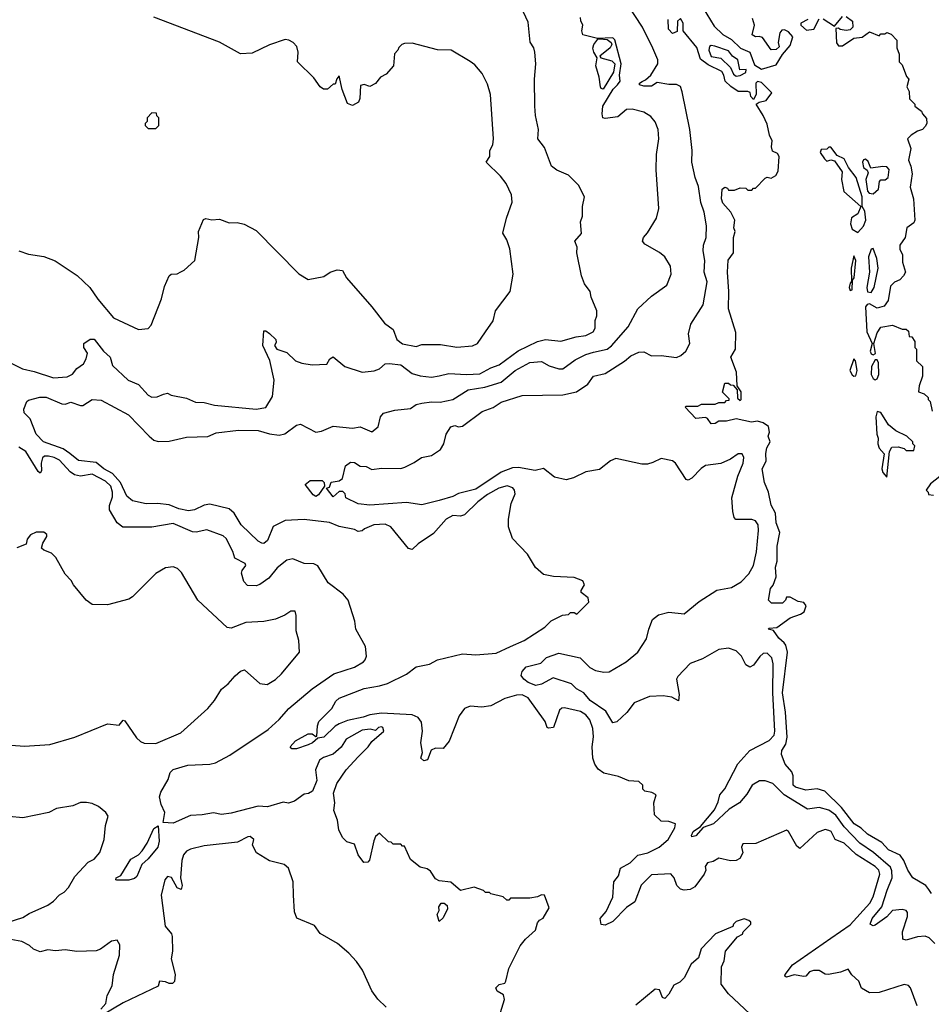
# Model space of a CAD drawing. Extents: x 2210602 to 2357277, y 510288 to 673808.
# Tile 414 of 464: x 2332199 to 2336926, y 634120 to 639223. Entities that reach past the tile are written whole.
import ezdxf

# ---------------------------------------------------------------- set-up
doc = ezdxf.new("R2010")
doc.units = 0

msp = doc.modelspace()

# ---------------------------------------------------------------- linework, layer by layer
at = {"layer": '0CON05XD'}
for points in [[(2332155, 637442.5), (2332213, 637413), (2332275, 637400), (2332375, 637366.7), (2332445, 637371.4), (2332473.4, 637386.6), (2332496.2, 637415), (2332530.5, 637439.5), (2332544.1, 637465.9), (2332550, 637495), (2332532.5, 637525), (2332532.5, 637545), (2332565, 637567.5), (2332585, 637567.5), (2332633.8, 637505), (2332668, 637475), (2332681.2, 637431.2), (2332762.5, 637355), (2332815, 637332.5), (2332865, 637277.5), (2332885, 637267.5), (2332911.7, 637268.3), (2332945, 637282.5), (2332965, 637287.5), (2332985, 637277.5), (2333065, 637261.2), (2333110.7, 637240.7), (2333155, 637239.2), (2333210, 637225), (2333425.7, 637204.3), (2333475, 637213.3), (2333509.7, 637270.3), (2333518.6, 637355), (2333497, 637457), (2333460, 637535), (2333465, 637610), (2333475, 637610), (2333495, 637596.7), (2333526.7, 637565), (2333529.3, 637550.7), (2333520, 637535), (2333532.5, 637515), (2333585, 637498.8), (2333630, 637455), (2333663, 637443), (2333716.1, 637433.9), (2333791.7, 637438.3), (2333807.5, 637465), (2333825, 637476.7), (2333885, 637426.2), (2333975, 637396), (2334037.3, 637402.7), (2334065.8, 637414.2), (2334095, 637438.8), (2334115, 637441.2), (2334175, 637434.3), (2334235, 637390), (2334275, 637377.1), (2334335, 637370.8), (2334375, 637377.1), (2334425, 637390), (2334516.2, 637383.8), (2334585, 637387.5), (2334641.4, 637418.6), (2334685, 637433.6), (2334783.6, 637506.4), (2334883.9, 637556.1), (2334925, 637565.6), (2335005, 637557.5), (2335085, 637579.2), (2335135, 637586), (2335172.5, 637605), (2335182.5, 637625), (2335182.5, 637665), (2335191.7, 637688.3), (2335192.5, 637715), (2335162.5, 637785), (2335157.5, 637815), (2335127.5, 637855), (2335112.5, 637895), (2335087.5, 638015), (2335090, 638045), (2335077.5, 638075), (2335112.5, 638115), (2335107.5, 638175), (2335117.5, 638205), (2335117.5, 638255), (2335127.5, 638305), (2335097.5, 638365), (2335045, 638416.7), (2334985, 638443.3), (2334956.7, 638465), (2334921.2, 638561.2), (2334886.2, 638605), (2334888.8, 638655), (2334873, 638727), (2334870, 638775), (2334868.8, 638915), (2334875.8, 638995), (2334870.8, 639055), (2334865, 639077.5), (2334846.2, 639106.2), (2334835, 639210), (2334787.5, 639315)], [(2335461.2, 636065), (2335480, 636115), (2335511.7, 636138.3), (2335565, 636153.1), (2335645, 636144.3), (2335721.9, 636208.1), (2335814.3, 636265.7), (2335889.3, 636280.7), (2335940.2, 636309.8), (2335979.2, 636350.8), (2336004.4, 636395), (2336020, 636465), (2336030.8, 636575), (2336028, 636605), (2336015, 636626.7), (2335995, 636633.3), (2335913, 636633), (2335903.6, 636643.6), (2335896.7, 636675), (2335892, 636745), (2335922.7, 636857.3), (2335950, 636925), (2335953.6, 636953.6), (2335945, 636972.5), (2335925, 636973.3), (2335885, 636946.2), (2335835, 636923.8), (2335755, 636912.5), (2335732.3, 636897.7), (2335685, 636847.5), (2335665, 636837.5), (2335655, 636840), (2335600, 636925), (2335585, 636936.7), (2335525, 636949.2), (2335482.2, 636927.8), (2335455, 636919.4), (2335425, 636919.4), (2335290.7, 636949.3), (2335262.7, 636937.3), (2335205, 636891.9), (2335135, 636880), (2335071.2, 636848.8), (2335032.4, 636837.6), (2334972.6, 636852.6), (2334915, 636897.1), (2334872.9, 636887.1), (2334785, 636902.8), (2334755, 636901.1), (2334695, 636878.2), (2334565, 636789.8), (2334475, 636768), (2334445, 636752.5), (2334375, 636730.6), (2334285, 636709.4), (2334205, 636721.4), (2334015, 636706.7), (2333955, 636713.3), (2333890, 636745), (2333887.5, 636765), (2333875, 636777.5), (2333855, 636777.5), (2333825, 636750), (2333790, 636795), (2333805, 636800), (2333813.9, 636826.1), (2333855, 636833.8), (2333872.5, 636845), (2333888.3, 636911.7), (2333915, 636930), (2333935, 636928.8), (2333965, 636910), (2333995, 636907.5), (2334025, 636892.5), (2334075, 636899.2), (2334175, 636897.1), (2334196.6, 636903.4), (2334245, 636927.5), (2334283.3, 636955), (2334335, 636964), (2334382, 636995), (2334398, 637025), (2334411.2, 637075), (2334435, 637112.5), (2334455, 637120), (2334475, 637112.5), (2334495, 637116.7), (2334597.7, 637192.3), (2334655, 637213.1), (2334695, 637241.2), (2334805, 637275.5), (2335015, 637278.5), (2335086.7, 637295), (2335145.4, 637334.6), (2335173.8, 637375), (2335235, 637390), (2335335, 637453.1), (2335368.9, 637481.1), (2335410.5, 637499.5), (2335435, 637502.5), (2335475, 637481.2), (2335525, 637482.5), (2335605, 637473.3), (2335627.3, 637482.7), (2335653.3, 637505), (2335673.3, 637545), (2335666.7, 637595), (2335678.8, 637645), (2335743.9, 637746.1), (2335764, 637865), (2335748.1, 637915), (2335751.1, 637975), (2335742.9, 638025), (2335744.4, 638055), (2335758.6, 638095), (2335760, 638155), (2335748.2, 638225), (2335731.2, 638275), (2335718.3, 638358.3), (2335701.2, 638405), (2335683.8, 638485), (2335686, 638545), (2335674, 638655), (2335635, 638850), (2335625, 638876.7), (2335605, 638888), (2335565, 638887.8), (2335505, 638898.6), (2335475, 638879.1), (2335435, 638878.9), (2335412.5, 638885), (2335413.3, 638895), (2335426.7, 638903.3), (2335445, 638910.8), (2335472, 638935), (2335508.8, 638995), (2335508, 639015), (2335481.4, 639075), (2335428.6, 639185), (2335345, 639310)], [(2335743.8, 639283.8), (2335799.8, 639189.8), (2335845, 639147.3), (2335890.2, 639120.2), (2335936, 639075), (2335985, 639054.3), (2336010.1, 638990.1), (2336045, 638967.1), (2336120.9, 638989.1), (2336155, 639042.5), (2336195, 639090), (2336207.5, 639135), (2336185, 639160), (2336165, 639170), (2336151.7, 639168.3), (2336140, 639155), (2336132.5, 639105), (2336137, 639083), (2336121.7, 639068.3), (2336095, 639066.7), (2336050.5, 639130.5), (2336033.6, 639136.4), (2336013.8, 639133.8), (2335997.5, 639145), (2336009.2, 639195), (2335999.1, 639229.1)], [(2332195, 638025.8), (2332245, 638007.5), (2332325, 637996.2), (2332382.7, 637972.7), (2332497.9, 637897.9), (2332563.8, 637835), (2332603.8, 637775), (2332685, 637677.5), (2332815, 637617.5), (2332865, 637622.5), (2332880.7, 637639.3), (2332934.1, 637775.9), (2332949.5, 637840.5), (2332973.8, 637895), (2332985, 637903.8), (2333015, 637906.2), (2333035, 637916.7), (2333052.5, 637925), (2333106.7, 637975), (2333128, 638095), (2333126.2, 638125), (2333152.3, 638187.7), (2333165, 638193.3), (2333195, 638186.2), (2333235, 638188.8), (2333285, 638171.2), (2333327, 638173), (2333363.9, 638163.9), (2333425, 638130), (2333646.1, 637906.1), (2333695, 637877.5), (2333777, 637893), (2333810, 637915), (2333845, 637926.7), (2333873, 637923), (2333893.3, 637885), (2334025.9, 637735.9), (2334090.5, 637650.5), (2334135, 637617.5), (2334154.4, 637565), (2334185, 637543.1), (2334255, 637528.8), (2334285, 637540), (2334380.5, 637540.5), (2334466.4, 637526.4), (2334547.7, 637532.3), (2334572.5, 637545), (2334614.1, 637605.9), (2334655, 637662.5), (2334666.2, 637715), (2334743.3, 637815), (2334758.8, 637905), (2334741.2, 638035), (2334725, 638082.5), (2334703.9, 638116.1), (2334723.8, 638195), (2334753, 638277), (2334748.8, 638315), (2334722.5, 638375), (2334693, 638413), (2334617.5, 638485), (2334637.5, 638515), (2334637.5, 638545), (2334653.3, 638575), (2334656.2, 638605), (2334640, 638835), (2334625, 638890), (2334597.5, 638945), (2334559.3, 638989.3), (2334535, 639007.5), (2334435.9, 639065.9), (2334365, 639067.5), (2334235, 639102.5), (2334195, 639100), (2334180, 639095), (2334165, 639080), (2334160, 639065), (2334143, 639047), (2334137.5, 638985), (2334099.3, 638940.7), (2334070, 638925), (2334045, 638892.5), (2334015, 638877.5), (2333985, 638886.7), (2333967, 638883), (2333962.8, 638815), (2333956.2, 638796.2), (2333925, 638779.4), (2333899.6, 638789.6), (2333870.9, 638860.9), (2333855, 638932.5), (2333843, 638917), (2333835, 638890), (2333825, 638890), (2333795, 638862.5), (2333775, 638863.3), (2333757.5, 638875), (2333725, 638922.5), (2333640, 639005), (2333642.5, 639055), (2333636.7, 639085), (2333617.5, 639105), (2333595, 639116.7), (2333575, 639120), (2333495, 639093.3), (2333405, 639050), (2333345, 639046.7), (2333235, 639106.7), (2332895, 639236.7)], [(2336852.1, 634112.1), (2336818, 634205), (2336807.3, 634217.3), (2336785, 634222), (2336655, 634182), (2336605, 634180), (2336564.1, 634204.1), (2336550.7, 634240.7), (2336513.6, 634273.6), (2336495, 634302.5), (2336455, 634286.7), (2336393.8, 634273.8), (2336375, 634276.7), (2336345, 634296), (2336315.9, 634295.9), (2336295, 634288.8), (2336275, 634266.7), (2336265, 634263.8), (2336215, 634272.9), (2336175, 634260.8), (2336166.7, 634265), (2336168, 634275), (2336206, 634325), (2336405, 634463.1), (2336505, 634532.5), (2336607.5, 634645), (2336625, 634676.2), (2336658.5, 634795), (2336653.3, 634815), (2336634.4, 634835), (2336537.3, 634897.3), (2336475, 634955.7), (2336427.5, 634975), (2336406.7, 635015), (2336395, 635021.2), (2336375, 635025.8), (2336335, 635010), (2336245, 634927.5), (2336229.3, 634939.3), (2336185.8, 635015.8), (2336175, 635023.3), (2336016.4, 634953.6), (2335948.3, 634951.7), (2335942.5, 634935), (2335948.8, 634905), (2335933.3, 634875), (2335915, 634866.2), (2335885, 634863.3), (2335825, 634876.7), (2335795, 634860), (2335765, 634852.5), (2335753.3, 634835), (2335756.7, 634815), (2335748.8, 634795), (2335700.3, 634729.7), (2335675, 634715.8), (2335645, 634712), (2335625, 634716.2), (2335606.2, 634735), (2335593.3, 634775), (2335575.9, 634795.9), (2335475, 634791.2), (2335422.4, 634737.6), (2335388.9, 634651.1), (2335345, 634621.4), (2335275, 634548.6), (2335235, 634530), (2335213.8, 634533.8), (2335210, 634565), (2335239.7, 634600.3), (2335274, 634675), (2335280, 634755), (2335303.6, 634786.4), (2335314.3, 634825.7), (2335365, 634854), (2335405, 634892.5), (2335456.7, 634905), (2335515, 634933.8), (2335562, 634975), (2335596.2, 635035), (2335600, 635055), (2335565, 635067.5), (2335525, 635070), (2335491.7, 635101.7), (2335487.5, 635165), (2335500, 635205), (2335477, 635217), (2335440, 635225), (2335430, 635235), (2335430, 635255), (2335410, 635275), (2335358.3, 635278.3), (2335305, 635300), (2335228.3, 635318.3), (2335198.3, 635338.3), (2335181.2, 635365), (2335172, 635395), (2335167.5, 635455), (2335174.1, 635505.9), (2335170.7, 635549.3), (2335156.2, 635595), (2335135, 635620), (2335107.3, 635637.3), (2335025, 635656.7), (2335010, 635655), (2334997.5, 635645), (2334966.7, 635555), (2334940.5, 635550.5), (2334933.8, 635555), (2334924, 635585), (2334835, 635708.1), (2334805, 635724.5), (2334775, 635722.7), (2334715.4, 635704.6), (2334642.2, 635667.8), (2334595, 635660.5), (2334535, 635665.6), (2334505, 635652.5), (2334477.5, 635615), (2334426.9, 635483.1), (2334395, 635446.7), (2334355, 635447.5), (2334333.6, 635436.4), (2334313, 635387), (2334295, 635382.5), (2334280, 635395), (2334287.5, 635425), (2334280, 635475), (2334287.5, 635535), (2334283, 635583), (2334266.2, 635606.2), (2334235, 635619.6), (2334075, 635629.6), (2334015, 635620.9), (2333981.1, 635608.9), (2333898.7, 635591.3), (2333855, 635573.3), (2333835, 635561.4), (2333776, 635505), (2333745, 635500), (2333718, 635475), (2333695, 635464.5), (2333635, 635444), (2333610, 635445), (2333602.5, 635455), (2333630, 635485), (2333695, 635522.5), (2333715, 635522.5), (2333735, 635507.5), (2333740, 635510), (2333743, 635563), (2333751.2, 635585), (2333817.4, 635652.6), (2333838.6, 635691.4), (2333855, 635706.7), (2333985, 635756.9), (2334065, 635770), (2334106.4, 635783.6), (2334205, 635831.2), (2334255, 635869.2), (2334325, 635883.1), (2334365, 635905.8), (2334495, 635936.5), (2334565, 635931.1), (2334669.5, 635940.5), (2334743.8, 635975), (2334814.6, 636005.4), (2334922.5, 636075), (2334955, 636107.5), (2335013, 636137), (2335045, 636140), (2335055, 636150), (2335075, 636150), (2335088.3, 636141.7), (2335150, 636205), (2335146.4, 636226.4), (2335110, 636255), (2335110, 636265), (2335127.5, 636295), (2335120, 636315), (2335075, 636332.5), (2334967, 636337), (2334915, 636347.5), (2334873.6, 636383.6), (2334833, 636453), (2334753.9, 636533.9), (2334733.3, 636595), (2334733.3, 636635), (2334748, 636715), (2334768.8, 636765), (2334765.7, 636785), (2334756.6, 636796.6), (2334727, 636807), (2334683.8, 636795), (2334625, 636762.5), (2334574.2, 636725), (2334505, 636657.5), (2334485, 636650), (2334445, 636653.3), (2334410, 636635), (2334345, 636560), (2334265, 636506.7), (2334235, 636477.5), (2334215, 636483.3), (2334124.2, 636594.2), (2334095, 636609.2), (2334035, 636605.8), (2333987.5, 636585), (2333975, 636573.3), (2333955, 636570), (2333935, 636581.2), (2333856.1, 636596.1), (2333805, 636618), (2333673.5, 636633.5), (2333575, 636627.1), (2333514.2, 636595.8), (2333485, 636523.8), (2333465, 636508), (2333455, 636510), (2333435, 636521.2), (2333347.5, 636605), (2333310.5, 636665), (2333285, 636688.5), (2333185, 636711.6), (2333155, 636707.7), (2333105, 636683.3), (2333075, 636678.1), (2333025, 636688.1), (2332975, 636708.1), (2332914.2, 636715.8), (2332855, 636713.8), (2332785, 636730), (2332755, 636752.9), (2332722.1, 636825), (2332680.4, 636870.4), (2332635, 636895.3), (2332595, 636927.8), (2332505, 636938.2), (2332459.1, 636975), (2332425, 636998.5), (2332322.2, 637035), (2332285, 637075.8), (2332253.6, 637155), (2332222.7, 637185), (2332220.9, 637205), (2332235.6, 637244.4), (2332245, 637252), (2332303.2, 637266.8), (2332336.3, 637266.3), (2332417.7, 637232.3), (2332435, 637230.8), (2332465, 637241.2), (2332515, 637223.8), (2332525.9, 637224.1), (2332575.8, 637254.2), (2332622.1, 637252.1), (2332764, 637175), (2332870, 637065), (2332894.6, 637044.6), (2332917.6, 637037.6), (2332975, 637038.9), (2333065, 637058.9), (2333175, 637062.2), (2333217.3, 637082.7), (2333333.6, 637096.4), (2333435, 637094.5), (2333495, 637076.9), (2333545, 637070.6), (2333573.6, 637076.4), (2333635, 637122.5), (2333655, 637127.1), (2333735, 637086), (2333765, 637090.8), (2333825, 637116.2), (2333925, 637105.8), (2333965, 637113.8), (2334025, 637086.7), (2334057.3, 637112.7), (2334070, 637165), (2334086.1, 637183.9), (2334145, 637198.8), (2334225, 637207.5), (2334255, 637228), (2334284.5, 637235.5), (2334335, 637242.7), (2334378.8, 637241.2), (2334445.3, 637254.7), (2334525, 637304.5), (2334611.7, 637318.3), (2334695.3, 637344.7), (2334769.2, 637405), (2334845, 637446.9), (2334905, 637452.5), (2334945, 637430), (2334995, 637414.3), (2335015, 637414.3), (2335079.7, 637460.3), (2335135, 637488.5), (2335175, 637500.5), (2335245, 637515.6), (2335267.9, 637532.1), (2335355, 637632), (2335403.8, 637725), (2335475, 637790), (2335555, 637846.7), (2335578, 637905), (2335573.8, 637945), (2335543.9, 637993.9), (2335517.3, 638017.3), (2335440.6, 638060.6), (2335428.8, 638075), (2335434, 638095), (2335455, 638118.8), (2335501.2, 638195), (2335513.9, 638243.9), (2335499.4, 638445), (2335501.4, 638525), (2335514.2, 638605), (2335509.2, 638655), (2335495, 638693.3), (2335471.7, 638721.7), (2335435, 638743.8), (2335375, 638760), (2335345, 638758), (2335300, 638720), (2335235, 638711.2), (2335222.5, 638715), (2335218.8, 638735), (2335223.8, 638775), (2335276.2, 638863.8), (2335298.6, 638885), (2335313.3, 638905), (2335310, 638935), (2335318.5, 638995), (2335285, 639118.8), (2335275, 639128.6), (2335195, 639126), (2335120, 639145), (2335113.8, 639165), (2335120, 639195), (2335108.3, 639218.3), (2335107.5, 639235)], [(2336928, 634695), (2336913.3, 634715), (2336897.5, 634735), (2336831.2, 634775), (2336803.8, 634815), (2336784.3, 634865), (2336765, 634892.5), (2336705, 634920), (2336668.9, 634958.9), (2336595, 635001.9), (2336562.3, 635032.3), (2336525.8, 635055), (2336460.3, 635140.3), (2336374.1, 635224.1), (2336335, 635237.5), (2336275, 635229.4), (2336222.5, 635245), (2336210, 635255), (2336210, 635305), (2336203.8, 635325), (2336168.8, 635365), (2336148.8, 635415), (2336151.2, 635435), (2336172.3, 635467.7), (2336178.8, 635505), (2336170, 635635), (2336154.6, 635735), (2336180, 635945), (2336171.7, 635981.7), (2336163.3, 635993.3), (2336135, 636017.5), (2336108.3, 636058.3), (2336080, 636065), (2336085, 636070), (2336125, 636072.5), (2336195, 636122.5), (2336248.3, 636141.7), (2336267.5, 636155), (2336276.7, 636185), (2336265, 636202.5), (2336235, 636207.5), (2336195, 636230), (2336175, 636230), (2336170, 636215), (2336155, 636200), (2336098.3, 636198.3), (2336082.5, 636215), (2336092.5, 636275), (2336107, 636293), (2336122.5, 636335), (2336117.5, 636385), (2336127, 636417), (2336127.5, 636495), (2336140, 636565), (2336121.4, 636615), (2336117.5, 636665), (2336095, 636706.7), (2336081.9, 636775), (2336060.6, 636825), (2336049.4, 636895), (2336070, 636935), (2336068, 636975), (2336073.8, 637005), (2336090, 637035), (2336080, 637065), (2336087.5, 637085), (2336082.5, 637115), (2336055, 637133.8), (2336025, 637142.5), (2335993.3, 637136.7), (2335915, 637154.2), (2335865, 637142.5), (2335825, 637142.5), (2335805, 637130.8), (2335785, 637129.2), (2335765.8, 637155.8), (2335755, 637161.2), (2335705, 637156.7), (2335650, 637215), (2335655, 637220), (2335715, 637220), (2335735, 637230), (2335805, 637230), (2335825, 637240), (2335855, 637240), (2335865, 637250), (2335878.3, 637251.7), (2335878.3, 637258.3), (2335843, 637293), (2335855, 637340), (2335875, 637340), (2335885, 637330), (2335898.3, 637328.3), (2335920, 637305), (2335921.7, 637261.7), (2335935, 637250), (2335940, 637255), (2335940, 637295), (2335920, 637325), (2335916.1, 637396.1), (2335886.2, 637475), (2335911.4, 637515), (2335912.1, 637602.1), (2335874.5, 637725), (2335875.8, 637815), (2335868.8, 637915), (2335873.6, 637976.4), (2335900, 638015), (2335900, 638095), (2335910, 638125), (2335902.5, 638145), (2335907.5, 638185), (2335887.5, 638225), (2335845, 638272.5), (2335837.5, 638295), (2335842.5, 638345), (2335855.8, 638355.8), (2335870, 638350), (2335875, 638340), (2335905, 638340), (2335935, 638352.5), (2335965, 638350), (2335975, 638340), (2335995, 638340), (2336005, 638350), (2336015, 638350), (2336065, 638402.5), (2336075, 638407.5), (2336095, 638402.5), (2336120, 638415), (2336131.7, 638438.3), (2336137.5, 638515), (2336129.3, 638529.3), (2336102.5, 638542.5), (2336097.5, 638565), (2336101.2, 638595), (2336088, 638625), (2336075, 638682.5), (2336055, 638727.5), (2336017.5, 638785), (2336033.3, 638796.7), (2336070, 638805), (2336100, 638845), (2336045, 638898), (2336025, 638903.8), (2336016.2, 638895), (2336017.5, 638835), (2336005, 638810), (2335990, 638825), (2335986.2, 638846.2), (2335975, 638851.2), (2335925, 638850.8), (2335887.4, 638877.4), (2335856.7, 638905), (2335851.2, 638935), (2335840, 638955), (2335769.3, 638989.3), (2335729.5, 639019.5), (2335709.7, 639079.7), (2335640, 639165), (2335640, 639205), (2335625, 639230), (2335610, 639215), (2335608.3, 639161.7), (2335585, 639152.5), (2335563.8, 639175), (2335561.2, 639225)], [(2336286.4, 639223.6), (2336250, 639205), (2336250, 639195), (2336278.3, 639168.3), (2336316.4, 639173.6), (2336345, 639227.5)], [(2336365, 639227.5), (2336425, 639190), (2336465, 639240)], [(2336485, 639240), (2336517.5, 639215), (2336520, 639185), (2336505, 639171.2), (2336485, 639166.7), (2336453, 639173), (2336445, 639180), (2336431.7, 639178.3), (2336434, 639104), (2336445, 639087.5), (2336465, 639087.5), (2336525, 639127.5), (2336567, 639133), (2336605, 639160), (2336655, 639140), (2336665, 639150), (2336685, 639150), (2336695, 639157.5), (2336718.3, 639148.3), (2336747, 639117), (2336748.3, 639078.3), (2336760, 639045), (2336760, 639005), (2336775, 638990), (2336798.3, 638928.3), (2336810, 638915), (2336800, 638875), (2336811.7, 638851.7), (2336813, 638813), (2336840, 638785), (2336840, 638775), (2336875, 638750), (2336880, 638735), (2336901.7, 638711.7), (2336902.5, 638685), (2336895, 638670), (2336880, 638655), (2336853.9, 638646.1), (2336822.5, 638625), (2336802.5, 638605), (2336820, 638555), (2336807.5, 638495), (2336820, 638465), (2336826.2, 638425), (2336816.7, 638355), (2336833.3, 638295), (2336841.2, 638185), (2336835, 638170), (2336798.8, 638145), (2336790, 638095), (2336763.3, 638055), (2336763.6, 638033.6), (2336777.5, 638005), (2336777, 637967), (2336792.5, 637915), (2336782.5, 637895), (2336762.5, 637875), (2336735, 637863.3), (2336715, 637842.5), (2336702.3, 637767.7), (2336681.2, 637738.8), (2336645, 637728), (2336605, 637750), (2336592.9, 637747.1), (2336584.6, 637735), (2336591.2, 637605), (2336620, 637545), (2336609.2, 637505), (2336615, 637491.2), (2336625, 637486.7), (2336637, 637493), (2336627.5, 637545), (2336645, 637600), (2336665, 637630), (2336725, 637640), (2336775, 637620), (2336795, 637620), (2336808.3, 637608.3), (2336811.7, 637581.7), (2336825, 637580), (2336840, 637555), (2336840, 637525), (2336850, 637515), (2336850, 637455), (2336880, 637425), (2336880, 637375), (2336862.5, 637325), (2336860, 637295), (2336890, 637285), (2336910, 637265), (2336910, 637255), (2336920, 637245), (2336930, 637195)], [(2335225, 638864), (2335215, 638866.2), (2335210.6, 638875), (2335204.4, 638925), (2335187.5, 638985), (2335193.3, 639025), (2335175.8, 639055), (2335171.5, 639075), (2335175.7, 639095), (2335197.5, 639122.5), (2335205, 639123.3), (2335245, 639120), (2335265.8, 639105.8), (2335268.8, 639095), (2335261.7, 639078.3), (2335207.5, 639035), (2335212.5, 639025), (2335270.3, 639010.3), (2335285.8, 638995), (2335279.1, 638950.9), (2335225, 638864)], [(2335915, 638930.8), (2335935, 638933.8), (2335965, 638950), (2335966.2, 638965), (2335934.1, 638964.1), (2335922.9, 639015), (2335894.7, 639034.7), (2335875, 639061.4), (2335803.9, 639086.1), (2335785, 639088.8), (2335776, 639084), (2335772.5, 639065), (2335785, 639033.3), (2335835, 639024.4), (2335885.5, 638975.5), (2335900.3, 638940.3), (2335915, 638930.8)], [(2332905, 638660), (2332920, 638675), (2332920, 638715), (2332910, 638725), (2332908.3, 638738.3), (2332885, 638740), (2332860, 638715), (2332860, 638695), (2332850, 638685), (2332850, 638675), (2332865, 638660), (2332905, 638660)], [(2336545, 638120), (2336575, 638152.5), (2336586.9, 638185), (2336581.2, 638231.2), (2336567.5, 638255), (2336567.1, 638305), (2336536.9, 638405), (2336496.8, 638456.8), (2336475, 638501.9), (2336438.8, 638518.8), (2336405, 638562.5), (2336395, 638562.5), (2336385, 638552.5), (2336355, 638550), (2336350, 638535), (2336371.7, 638501.7), (2336385, 638490), (2336405, 638497.5), (2336425, 638492.5), (2336463.8, 638435), (2336460, 638395), (2336473, 638333), (2336560, 638255), (2336545, 638216.7), (2336513, 638197), (2336506.7, 638165), (2336515, 638137.5), (2336545, 638120)], [(2336625, 638320.6), (2336652.9, 638345), (2336657.5, 638385), (2336665, 638392.5), (2336686.7, 638393.3), (2336702.5, 638405), (2336707.5, 638447.5), (2336695, 638460), (2336675, 638462.5), (2336613, 638453), (2336598.3, 638488.3), (2336585, 638500), (2336575, 638496.7), (2336568.8, 638485), (2336575, 638457.5), (2336593.8, 638443.8), (2336598.8, 638428.8), (2336587.5, 638395), (2336594.5, 638334.5), (2336603.8, 638323.8), (2336625, 638320.6)], [(2336615, 637808.9), (2336629.5, 637835), (2336650, 637935), (2336643.6, 637985), (2336625, 638038), (2336615, 638033.3), (2336600, 637995), (2336605.5, 637915), (2336592.3, 637835), (2336595, 637812.9), (2336615, 637808.9)], [(2336505, 637820), (2336515, 637823.8), (2336517, 637873), (2336525.8, 637885.8), (2336535.6, 637975), (2336525, 638000), (2336510, 637935), (2336513, 637867), (2336505, 637857.5), (2336500.8, 637835), (2336505, 637820)], [(2336525, 637375.8), (2336535, 637378), (2336542.2, 637405), (2336533.3, 637455), (2336525, 637466.2), (2336503.6, 637405), (2336515, 637382.9), (2336525, 637375.8)], [(2336635, 637356.7), (2336645, 637362.5), (2336653.3, 637385), (2336652.5, 637445), (2336645, 637460), (2336635, 637460), (2336616, 637425), (2336614.5, 637385), (2336625, 637364), (2336635, 637356.7)], [(2336695, 636852.5), (2336710, 636985), (2336721.7, 637008.3), (2336755, 637010), (2336785, 637000), (2336795, 636990), (2336835, 636990), (2336840, 637015), (2336830, 637025), (2336830, 637035), (2336800, 637065), (2336741.7, 637091.7), (2336703.6, 637123.6), (2336665, 637187.5), (2336645, 637192.5), (2336638, 637165), (2336644.5, 637075.5), (2336651.1, 637055), (2336648.9, 637025), (2336655, 637002), (2336682.3, 636972.3), (2336669.2, 636895), (2336675, 636876.7), (2336695, 636852.5)], [(2334692.5, 634077.5), (2334713.3, 634145), (2334708.3, 634168.3), (2334675, 634187.5), (2334667.5, 634205), (2334685, 634222.5), (2334715, 634230), (2334719.3, 634240.7), (2334736.2, 634305), (2334795, 634422.5), (2334821.7, 634458.3), (2334873.8, 634505), (2334885, 634542.5), (2334895, 634556.7), (2334913, 634567), (2334945, 634620), (2334920, 634685), (2334905, 634687.5), (2334885, 634677.5), (2334845, 634670), (2334745, 634670), (2334735, 634660), (2334725, 634660), (2334707, 634677), (2334643, 634693), (2334635, 634700), (2334615, 634700), (2334605, 634710), (2334555, 634727.5), (2334485, 634710), (2334435, 634753.3), (2334375, 634760), (2334355, 634770), (2334329.3, 634809.3), (2334311.7, 634821.7), (2334275, 634830), (2334225, 634870), (2334195, 634940), (2334185, 634940), (2334175, 634950), (2334135, 634950), (2334125, 634960), (2334111.7, 634961.7), (2334065, 635007.5), (2334045, 634990), (2334035, 634967.5), (2334013, 634867), (2334003.6, 634856.4), (2333984, 634855), (2333953.8, 634895), (2333935, 634950), (2333895, 634962.5), (2333872.5, 634985), (2333853.3, 635025), (2333847.5, 635075), (2333827.5, 635125), (2333832.5, 635165), (2333826.7, 635215), (2333843.3, 635265), (2333892.5, 635335), (2333955, 635402.5), (2334006.7, 635455), (2334025, 635482.5), (2334087.5, 635535), (2334082.5, 635555), (2334075, 635558.8), (2334060, 635555), (2334045, 635540), (2334015.9, 635545.9), (2333975, 635541.4), (2333891.9, 635495), (2333866.6, 635453.4), (2333825, 635417.1), (2333775, 635400), (2333754, 635385), (2333733.8, 635335), (2333739.3, 635280.7), (2333717.5, 635225), (2333697, 635213), (2333675, 635210), (2333625, 635172.5), (2333593, 635163), (2333565, 635167.5), (2333485, 635143.3), (2333435, 635146.7), (2333295, 635110), (2333245, 635104.2), (2333205, 635112), (2333145, 635101.4), (2333085, 635099.2), (2332995, 635058.1), (2332943.1, 635063.1), (2332951.1, 635115), (2332933.1, 635155), (2332924.1, 635195.9), (2332930.3, 635219.7), (2332970, 635285), (2332979.3, 635320.7), (2332995, 635336.7), (2333070.9, 635359.1), (2333185, 635364.3), (2333215, 635371.4), (2333288.3, 635411.7), (2333488, 635545), (2333544.6, 635595.4), (2333595, 635653.1), (2333715, 635755.8), (2333827.6, 635832.4), (2333935, 635867.5), (2333982.5, 635895), (2333990, 635905), (2333997.5, 635925), (2333992.5, 635975), (2333942.5, 636065), (2333937.5, 636105), (2333902.5, 636215), (2333875.9, 636245.9), (2333798.8, 636305), (2333745, 636393.3), (2333725, 636403.8), (2333675, 636404.2), (2333615, 636429.2), (2333585, 636422), (2333535, 636382.9), (2333491.1, 636328.9), (2333445, 636295.7), (2333425, 636289.2), (2333381.2, 636291.2), (2333360.9, 636310.9), (2333350, 636355), (2333352, 636368), (2333371.2, 636395), (2333368, 636405), (2333315, 636432.5), (2333305, 636466.7), (2333269.2, 636535), (2333255, 636548), (2333168.8, 636578.8), (2333115, 636566.9), (2333095, 636569.1), (2332995, 636611.5), (2332885, 636593.3), (2332733.6, 636593.6), (2332704, 636615), (2332665, 636682.5), (2332664.3, 636705), (2332679.8, 636750.2), (2332681.1, 636775), (2332671.1, 636805), (2332645, 636831.5), (2332575, 636868.5), (2332515, 636858.1), (2332483.5, 636863.5), (2332460.2, 636880.2), (2332405, 636939.5), (2332378, 636955), (2332348.7, 636961.3), (2332328.7, 636961.3), (2332317.9, 636952.1), (2332310.5, 636925), (2332312, 636885), (2332305, 636873.3), (2332295, 636881.2), (2332230.9, 636985), (2332195, 637008.1)], [(2336970, 636855), (2336921.7, 636818.3), (2336900, 636785), (2336910, 636775), (2336911.7, 636761.7), (2336938.3, 636758.3)], [(2333735, 636752.5), (2333720.7, 636760.7), (2333680, 636815), (2333705.9, 636834.1), (2333767.5, 636835), (2333777.5, 636825), (2333780, 636805), (2333749.3, 636760.7), (2333735, 636752.5)], [(2332155, 635463.8), (2332225, 635457.5), (2332355, 635466.7), (2332485, 635503.8), (2332655, 635573.8), (2332715, 635567.5), (2332735, 635592.5), (2332745, 635590), (2332805, 635502), (2332825, 635482.5), (2332845, 635474.2), (2332905, 635472), (2333035, 635526.7), (2333175, 635653.8), (2333210, 635695), (2333246.1, 635753.9), (2333279.5, 635780.5), (2333317.3, 635822.7), (2333345, 635846.2), (2333365, 635853.8), (2333445, 635783.3), (2333483, 635777), (2333525, 635803.3), (2333557, 635833), (2333650, 635945), (2333646.7, 636005), (2333633.6, 636056.4), (2333632.5, 636135), (2333627, 636157), (2333605, 636157.5), (2333573.6, 636136.4), (2333525, 636116.7), (2333465, 636103.8), (2333371.7, 636098.3), (2333295, 636070), (2333275, 636073.3), (2333123.3, 636215), (2333038.3, 636358.3), (2333018.3, 636378.3), (2332995, 636387.5), (2332955, 636382.5), (2332905, 636352.5), (2332785, 636232.5), (2332765, 636220), (2332655, 636190), (2332575, 636192.5), (2332544.1, 636214.1), (2332477.5, 636295), (2332466.4, 636316.4), (2332435, 636350), (2332387.5, 636435), (2332365, 636457.5), (2332323.9, 636473.9), (2332312.5, 636485), (2332319.3, 636510.7), (2332340, 636545), (2332340, 636555), (2332325, 636567.5), (2332285, 636567.5), (2332255, 636552.5), (2332238.3, 636531.7), (2332232.5, 636505), (2332185, 636486)], [(2336945, 634436), (2336914.3, 634464.3), (2336895, 634472.5), (2336855, 634469.4), (2336795, 634452.5), (2336778.3, 634458.3), (2336776.9, 634495), (2336803.3, 634575), (2336802.5, 634595), (2336795, 634606.7), (2336775, 634611.2), (2336725, 634606), (2336695.8, 634574.2), (2336635, 634530.5), (2336625, 634527.5), (2336609.2, 634535), (2336618.9, 634565), (2336669.6, 634625), (2336697.9, 634712.1), (2336722.5, 634775), (2336722.3, 634812.3), (2336715, 634830.9), (2336626.9, 634906.9), (2336556.1, 634955), (2336475, 635039.1), (2336430.4, 635100.4), (2336395, 635127.1), (2336345, 635139.6), (2336285, 635131.9), (2336163.8, 635205), (2336105, 635265.3), (2336065, 635278.2), (2336035, 635277.8), (2335997.5, 635255), (2335970.2, 635209.8), (2335932.2, 635165), (2335878.7, 635131.3), (2335796, 635055), (2335743.6, 635036.4), (2335705, 634993.1), (2335685, 634987.5), (2335682.5, 634995), (2335691.4, 635015), (2335729.2, 635040.8), (2335801.8, 635128.2), (2335821.4, 635168.6), (2335830, 635205), (2335855, 635237.1), (2335923.5, 635366.5), (2335985.7, 635435), (2336085, 635486.9), (2336110.7, 635515), (2336115.3, 635535), (2336104.7, 635735), (2336105.9, 635885), (2336098.5, 635915), (2336075, 635939.4), (2336055, 635937.8), (2336036.9, 635923.1), (2336005, 635878), (2335985, 635868), (2335965, 635880), (2335942.5, 635925), (2335915, 635952.3), (2335875, 635965.9), (2335825, 635958.2), (2335740.2, 635909.8), (2335675, 635887.3), (2335611.5, 635818.5), (2335605.6, 635805), (2335619.4, 635725), (2335615, 635692.5), (2335581.3, 635711.3), (2335535, 635719.1), (2335465, 635715.3), (2335385, 635683.1), (2335347.3, 635632.7), (2335295, 635584.3), (2335275, 635579.2), (2335239.2, 635639.2), (2335157.9, 635695), (2335124.8, 635734.8), (2335087.1, 635755), (2335060.7, 635780.7), (2334965, 635811.4), (2334905, 635780), (2334875, 635772.2), (2334835, 635787.1), (2334812.5, 635805), (2334800, 635825), (2334804.5, 635845.5), (2334825, 635870), (2334901.7, 635888.3), (2334931.7, 635918.3), (2334995, 635939.4), (2335105, 635915.6), (2335155, 635865.8), (2335185, 635850), (2335228.3, 635841.7), (2335255, 635843.3), (2335344.3, 635895.7), (2335404.2, 635945.8), (2335448.8, 636015), (2335461.2, 636065)], [(2332135, 634543.3), (2332215, 634570), (2332248.7, 634591.3), (2332345, 634634), (2332375, 634653.8), (2332405, 634686.7), (2332429.3, 634700.7), (2332452.5, 634725), (2332485, 634782.5), (2332555, 634857.5), (2332585, 634872.5), (2332615, 634907.5), (2332636.7, 634975), (2332643.9, 635046.1), (2332657.5, 635095), (2332646.7, 635115), (2332607.5, 635145), (2332575, 635161.2), (2332545, 635165.8), (2332515, 635165.8), (2332475, 635148), (2332390, 635135), (2332350, 635115), (2332215, 635086.7), (2332145, 635093.3)], [(2332703.1, 634763.1), (2332697.5, 634765), (2332700, 634775), (2332722.9, 634787.1), (2332775, 634871.5), (2332815, 634894.2), (2332834.2, 634915), (2332860, 634955), (2332895, 635031.2), (2332917.5, 635045), (2332923.2, 634965), (2332915.5, 634935), (2332865.4, 634874.6), (2332832, 634845), (2332806.8, 634783.2), (2332795, 634772.5), (2332765, 634763.3), (2332703.1, 634763.1)], [(2334100, 634105), (2334057, 634147), (2334025, 634190), (2333976.1, 634296.1), (2333945, 634342.5), (2333905.9, 634385.9), (2333847.5, 634435), (2333757, 634487), (2333728.3, 634528.3), (2333636.1, 634566.1), (2333625, 634600), (2333618.9, 634685), (2333617.1, 634755), (2333592.5, 634825), (2333570, 634845), (2333494.1, 634864.1), (2333427.5, 634905), (2333406.7, 634945), (2333412.5, 634975), (2333395, 634988.9), (2333382.2, 634987.8), (2333329.1, 634960.9), (2333155, 634941.2), (2333085, 634924.4), (2333065, 634913.1), (2333048.8, 634895), (2333040.6, 634865), (2333033.1, 634775), (2333041.2, 634735), (2333036.2, 634715), (2333015, 634723.3), (2332987, 634777), (2332965, 634783.3), (2332951.2, 634765), (2332932.9, 634685), (2332954.2, 634525), (2332985.8, 634485.8), (2332990.7, 634470.7), (2332991.2, 634395), (2332984, 634355), (2333006.2, 634275), (2333001.7, 634238.3), (2332991.7, 634228.3), (2332975, 634227.5), (2332955, 634236.7), (2332925, 634240), (2332916.7, 634213.3), (2332735, 634127.5)], [(2334375, 634550), (2334364.2, 634585), (2334373.8, 634606.2), (2334372.9, 634625), (2334385, 634643.8), (2334400, 634645), (2334415, 634632.5), (2334417.1, 634615), (2334395, 634567.5), (2334375, 634550)], [(2335985, 634070), (2335874.1, 634174.1), (2335836.7, 634225), (2335838.8, 634315), (2335852.5, 634345), (2335858.8, 634395), (2335920.7, 634469.3), (2335946.4, 634483.6), (2335950, 634495), (2335990, 634535), (2335990, 634545), (2335980, 634555), (2335955, 634562.5), (2335915, 634550), (2335900, 634535), (2335897, 634523), (2335806.7, 634485), (2335732.7, 634407.3), (2335718.3, 634361.7), (2335681.7, 634328.3), (2335645, 634257.5), (2335622.5, 634235), (2335590.7, 634219.3), (2335565, 634172.5), (2335545, 634150), (2335532.5, 634155), (2335517.5, 634195), (2335495, 634198.8), (2335394.1, 634115.9)], [(2332619.2, 634095), (2332646, 634125), (2332653.6, 634165), (2332678.6, 634215), (2332686.2, 634275), (2332716, 634375), (2332718.3, 634428.3), (2332705, 634452.5), (2332675, 634447.5), (2332617.5, 634405), (2332595, 634396.7), (2332495, 634393.3), (2332435, 634402.5), (2332385, 634397.5), (2332345, 634402.5), (2332305, 634392.5), (2332270, 634405), (2332250, 634425), (2332210, 634445), (2332135, 634458.5)], [(2332735, 634127.5), (2332625, 634061.2)]]:
    msp.add_lwpolyline(points, dxfattribs=at)

doc.saveas('drawing.dxf')
